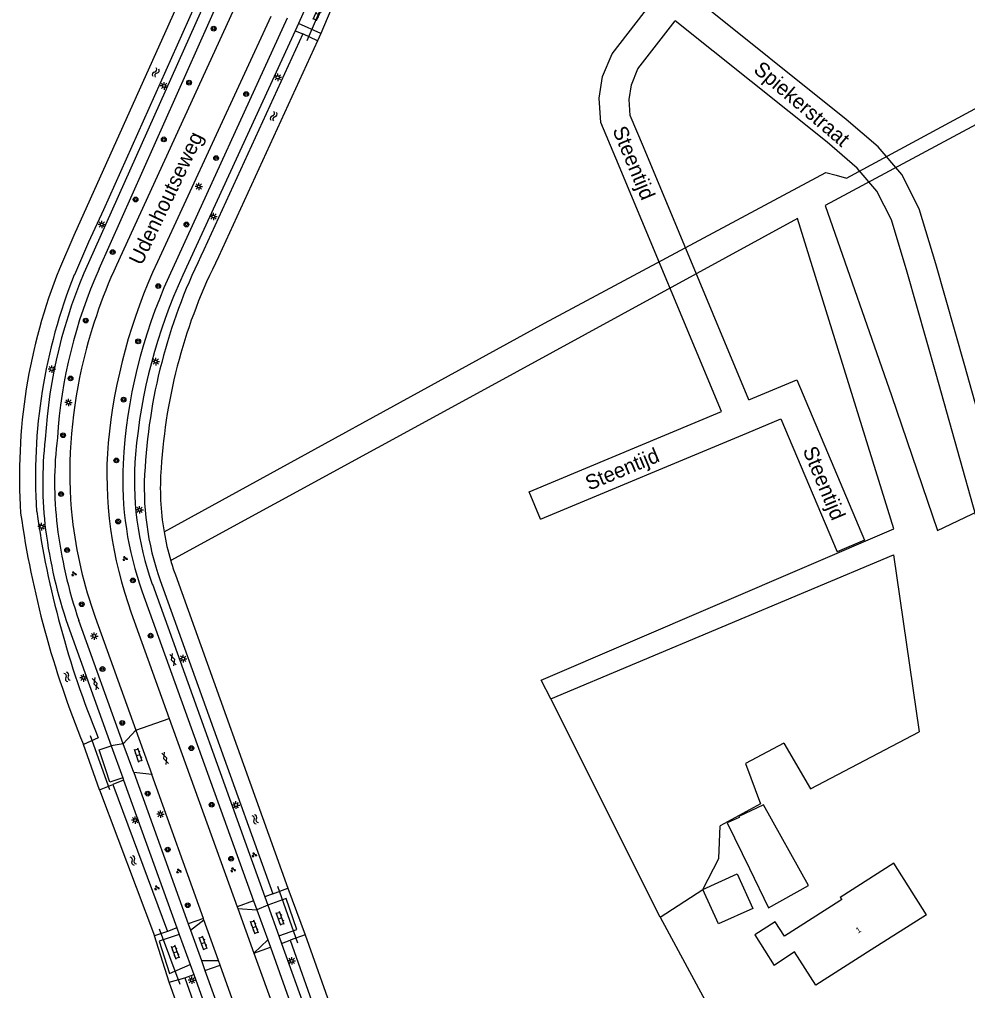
# Model space of a CAD drawing. Extents: x 136000 to 141000, y 400494 to 402006.
# Drawn here: x 137914.2 to 138073.4, y 401279.7 to 401442.7 of the extents above; entities that cross this region are included whole.
import ezdxf

# ---------------------------------------------------------------- set-up
doc = ezdxf.new("R2010")
doc.units = 0
for name, color, linetype in [('gg-afsc-draadraster', 7, 'Continuous'), ('gg-afsc-erfafscheiding', 7, 'Continuous'), ('gg-afsc-lijn draadraster', 7, 'Continuous'), ('gg-anno-huisnummerreeks BGT', 7, 'Continuous'), ('gg-anno-openbare ruimte label', 7, 'Continuous'), ('gg-bbg-bijgebouw', 7, 'Continuous'), ('gg-bbg-gedigitaliseerde bebouwing', 7, 'Continuous'), ('gg-bbg-gedigitaliseerde bijgebouw', 7, 'Continuous'), ('gg-bbg-hoofdgebouw', 7, 'Continuous'), ('gg-knt-bronhoudergrens', 7, 'Continuous'), ('gg-knt-plantopografie kant verharding', 7, 'Continuous'), ('gg-knt-verharding', 7, 'Continuous'), ('gg-kntw-bovenkant insteek waterloop', 7, 'Continuous'), ('gg-kwrk-duiker nz buis', 7, 'Continuous'), ('gt-grn-groengrens', 7, 'Continuous'), ('gt-grn-weggrens', 7, 'Continuous'), ('gt-symb-boom', 7, 'Continuous'), ('gt-symb-gesloten verharding', 7, 'Continuous'), ('gt-symb-groenvak', 7, 'Continuous'), ('gt-symb-klinker verharding', 7, 'Continuous'), ('gt-symb-lichtmast', 7, 'Continuous'), ('gt-symb-watersymbool', 7, 'Continuous')]:
    doc.layers.add(name, color=color, linetype=linetype)

# ---------------------------------------------------------------- blocks, each defined once
blk = doc.blocks.new('gt0-KL1')
at = {"layer": 'gt-symb-klinker verharding'}
for p, q in [((-1.15, 0.3), (1.15, 0.3)), ((-1, -0.3), (-1, 0.3)), ((-0.5, 0.3), (-0.5, 0.45)), ((0, -0.3), (0, 0.3)), ((0.5, 0.3), (0.5, 0.45)), ((1, -0.3), (1, 0.3)), ((-1.15, -0.3), (1.15, -0.3)), ((-0.5, -0.45), (-0.5, -0.3)), ((0.5, -0.45), (0.5, -0.3))]:
    blk.add_line(p, q, dxfattribs=at)
blk = doc.blocks.new('gt0-BOOM')
at = {"layer": 'gt-symb-boom'}
for radius in [0.4, 0.2]:
    blk.add_circle((0, 0), radius, dxfattribs=at)
blk = doc.blocks.new('gt0-WA')
at = {"layer": 'gt-symb-watersymbool'}
for centre, start, end in [((-0.32, 0.02), 28.0725, 151.9275), ((0.43, 0.42), 208.0725, 331.9275), ((-0.32, -0.43), 28.0725, 151.9275), ((0.43, -0.03), 208.0725, 331.9275)]:
    blk.add_arc(centre, 0.425, start, end, dxfattribs=at)
blk = doc.blocks.new('gt0-LMAST')
at = {"layer": 'gt-symb-lichtmast'}
for p, q in [((-0.18, 0.17), (-0.45, 0.44)), ((-0.01, 0.25), (-0.01, 0.62)), ((0.17, 0.17), (0.44, 0.44)), ((-0.26, 0), (-0.63, 0)), ((-0.18, -0.18), (-0.45, -0.45)), ((-0.01, -0.25), (-0.01, -0.63)), ((0.44, -0.45), (0.17, -0.18)), ((0.24, 0), (0.62, 0))]:
    blk.add_line(p, q, dxfattribs=at)
blk.add_circle((-0.01, 0), 0.25, dxfattribs=at)
blk = doc.blocks.new('gt0-GRVAK')
at = {"layer": 'gt-symb-groenvak'}
for p, q in [((-0.11, 0.19), (-0.23, 0.24)), ((-0.18, 0.15), (0.09, 0.15)), ((-0.09, 0.21), (-0.16, 0.32)), ((-0.05, 0.21), (-0.05, 0.39)), ((0, 0.21), (0.06, 0.32)), ((0.02, 0.19), (0.13, 0.24)), ((0.26, -0.05), (0.2, 0.06)), ((0.3, -0.05), (0.3, 0.13)), ((0.35, -0.05), (0.41, 0.06)), ((-0.24, -0.23), (-0.36, -0.18)), ((-0.32, -0.26), (-0.05, -0.26)), ((-0.23, -0.21), (-0.29, -0.09)), ((-0.18, -0.2), (-0.18, -0.02)), ((-0.14, -0.21), (-0.07, -0.09)), ((-0.12, -0.23), (0, -0.18)), ((0.24, -0.07), (0.12, -0.02)), ((0.17, -0.11), (0.44, -0.11)), ((0.37, -0.07), (0.49, -0.02))]:
    blk.add_line(p, q, dxfattribs=at)
blk = doc.blocks.new('gt0-GESVH1')
at = {"layer": 'gt-symb-gesloten verharding'}
for p, q in [((-0.99, -0.26), (0.01, 0.24)), ((0.01, -0.26), (-0.99, 0.24)), ((0.01, 0.24), (1.01, -0.26)), ((1.01, 0.24), (0.01, -0.26))]:
    blk.add_line(p, q, dxfattribs=at)

msp = doc.modelspace()

# ---------------------------------------------------------------- linework, layer by layer
at = {"layer": 'gg-afsc-draadraster'}
msp.add_line((138001.84, 401331.79), (138061.01, 401357.18), dxfattribs=at)
msp.add_lwpolyline([(138154.57, 401467.89), (138138.48, 401459.25), (138101.74, 401439.53), (138049.49, 401411.48)], dxfattribs=at)
at = {"layer": 'gg-afsc-erfafscheiding'}
for p, q in [((137964.86, 401440.37), (137964.29, 401439.15)), ((137927.68, 401313.37), (137924.99, 401321)), ((137959.3, 401296.88), (137962.23, 401289)), ((137939.4, 401281.06), (137936.94, 401288.87))]:
    msp.add_line(p, q, dxfattribs=at)
at = {"layer": 'gg-afsc-lijn draadraster'}
msp.add_line((138001.84, 401331.79), (138061.01, 401357.18), dxfattribs=at)
msp.add_lwpolyline([(138154.57, 401467.89), (138138.48, 401459.25), (138101.74, 401439.53), (138049.49, 401411.48)], dxfattribs=at)
at = {"layer": 'gg-bbg-bijgebouw'}
msp.add_line((138033.03, 401307.85), (138036.78, 401300.17), dxfattribs=at)
for points in [[(138039.12, 401310.85), (138034.98, 401308.89), (138035.04, 401308.75), (138033.03, 401307.85)], [(138036.78, 401300.17), (138040, 401293.58), (138046.68, 401297.31), (138039.12, 401310.85)]]:
    msp.add_lwpolyline(points, dxfattribs=at)
at = {"layer": 'gg-bbg-gedigitaliseerde bebouwing'}
msp.add_line((138052.27, 401294.93), (138051.96, 401294.74), dxfattribs=at)
for points in [[(138066.51, 401292.39), (138061, 401301.04), (138052.02, 401295.32), (138052.27, 401294.93)], [(138051.96, 401294.74), (138042.65, 401288.79), (138041.11, 401291.21), (138037.69, 401289.03), (138040.96, 401283.9)]]:
    msp.add_lwpolyline(points, dxfattribs=at)
at = {"layer": 'gg-bbg-gedigitaliseerde bijgebouw'}
for p, q in [((138028.97, 401296.61), (138034.74, 401299.24)), ((138031.59, 401290.85), (138028.97, 401296.61))]:
    msp.add_line(p, q, dxfattribs=at)
msp.add_lwpolyline([(138034.74, 401299.24), (138037.36, 401293.47), (138031.59, 401290.85)], dxfattribs=at)
at = {"layer": 'gg-bbg-hoofdgebouw'}
for p, q in [((138066.51, 401292.39), (138057.23, 401286.48)), ((138057.23, 401286.48), (138047.94, 401280.56))]:
    msp.add_line(p, q, dxfattribs=at)
msp.add_lwpolyline([(138047.94, 401280.56), (138044.37, 401286.17), (138040.96, 401283.9)], dxfattribs=at)
at = {"layer": 'gg-knt-bronhoudergrens'}
for p, q in [((138003.43, 401328.63), (138001.84, 401331.79)), ((138021.81, 401291.98), (138003.43, 401328.63)), ((138021.81, 401291.98), (138028.97, 401296.61)), ((138021.81, 401291.98), (138044.76, 401249.46))]:
    msp.add_line(p, q, dxfattribs=at)
for points in [[(138051.34, 401416.55), (138053.06, 401416.09), (138166.07, 401477.2), (138169.77, 401478.52)], [(138049.49, 401411.48), (138060.64, 401379.58), (138068.34, 401356.93), (138102.07, 401372.99), (138128.32, 401386.85), (138127.68, 401391.82), (138128.42, 401397.11), (138130.88, 401401.37), (138160.18, 401423.21)], [(137938.52, 401356.69), (138002.4, 401391.74), (138049.62, 401417.01), (138051.34, 401416.55)], [(138061.01, 401357.18), (138044.87, 401409.3), (137991.68, 401380.26), (137939.64, 401351.85)], [(138003.43, 401328.63), (138060.97, 401352.84), (138065.27, 401323.11)], [(138042.58, 401321.22), (138047.01, 401313.56), (138065.27, 401323.11)], [(138042.58, 401321.22), (138036.1, 401317.78), (138038.62, 401311.03), (138031.87, 401307.33)], [(138028.97, 401296.61), (138031.65, 401301.85), (138031.87, 401307.33)]]:
    msp.add_lwpolyline(points, dxfattribs=at)
at = {"layer": 'gg-knt-plantopografie kant verharding'}
msp.add_line((138001.71, 401358.79), (138036.32, 401373.26), dxfattribs=at)
for points in [[(138104.64, 401303.73), (138092.65, 401319.32), (138090.52, 401322.84), (138088.13, 401331.02), (138083.17, 401348.03), (138072.93, 401384.53), (138068.07, 401401.69), (138065.3, 401410.94), (138062.34, 401416.7), (138058.42, 401421.31), (138053.01, 401425.94), (138027.43, 401446.43)], [(138032.09, 401376.91), (138014.37, 401419.42), (138011.86, 401425.39), (138011.53, 401429.48), (138012.12, 401433.14), (138013.72, 401436.95), (138020.44, 401445.64)], [(138036.7, 401378.85), (138018.98, 401421.35), (138016.78, 401426.58), (138016.57, 401429.28), (138016.96, 401431.76), (138018.07, 401434.41), (138024.33, 401442.5)], [(138100.85, 401300.45), (138088.51, 401316.5), (138085.91, 401320.81), (138083.33, 401329.62), (138078.36, 401346.66), (138068.12, 401383.18), (138063.27, 401400.29), (138060.64, 401409.06), (138058.15, 401413.9), (138054.87, 401417.77), (138049.82, 401422.09), (138024.33, 401442.5)], [(138036.7, 401378.85), (138044.72, 401382.22), (138056.12, 401355.28), (138051.52, 401353.33)], [(138001.71, 401358.79), (137999.78, 401363.4), (138032.09, 401376.91)], [(138036.32, 401373.27), (138042.06, 401375.68), (138051.52, 401353.33)]]:
    msp.add_lwpolyline(points, dxfattribs=at)
at = {"layer": 'gg-knt-verharding'}
for p, q in [((137946.17, 401447.42), (137925.81, 401401.87)), ((137927.6, 401400.84), (137948.08, 401446.79)), ((137967.14, 401445.76), (137964.86, 401440.37)), ((137950.08, 401444.05), (137930.54, 401401.47)), ((137956.46, 401443.23), (137937.4, 401402.03)), ((137959.19, 401442.94), (137939.33, 401399.49)), ((137961.07, 401442.06), (137960.5, 401440.81)), ((137964.86, 401440.37), (137961.07, 401442.06)), ((137960.5, 401440.81), (137941.66, 401399.77)), ((137934.86, 401346.64), (137953.56, 401294.73)), ((137936.55, 401347.9), (137955.45, 401295.39)), ((137931.68, 401321.1), (137924.22, 401341.81)), ((137926.96, 401342.37), (137933.79, 401323.36)), ((137933.01, 401343.08), (137939.39, 401325.37)), ((137922.38, 401340.99), (137929.66, 401320.75)), ((137939.39, 401325.37), (137950.8, 401293.75)), ((137931.68, 401321.1), (137933.79, 401323.36)), ((137933.79, 401323.36), (137936.46, 401315.92)), ((137929.66, 401320.75), (137931.6, 401315.37)), ((137933.42, 401316.26), (137931.68, 401321.1)), ((137928.75, 401316.72), (137928.14, 401318.55)), ((137933.42, 401316.26), (137942.57, 401290.85)), ((137936.46, 401315.92), (137933.42, 401316.26)), ((137945.13, 401291.75), (137936.46, 401315.92)), ((137931.6, 401315.37), (137931.73, 401315.01)), ((137931.73, 401315.01), (137940.67, 401290.18)), ((137953.56, 401294.73), (137954.09, 401293.23)), ((137955.45, 401295.39), (137955.95, 401294)), ((137950.8, 401293.75), (137950.9, 401293.47)), ((137950.9, 401293.47), (137954.09, 401293.23)), ((137950.9, 401293.47), (137953.6, 401285.97)), ((137954.09, 401293.23), (137955.92, 401288.17)), ((137955.95, 401294), (137957.8, 401288.85)), ((137942.94, 401289.82), (137945.21, 401291.54)), ((137945.21, 401291.54), (137945.13, 401291.75)), ((137947.66, 401284.71), (137945.21, 401291.54)), ((137940.67, 401290.18), (137941.07, 401289.08)), ((137942.57, 401290.85), (137942.94, 401289.82)), ((137942.94, 401289.82), (137944.79, 401284.69)), ((137941.07, 401289.08), (137942.89, 401284.02)), ((137953.6, 401285.97), (137955.92, 401288.17)), ((137955.92, 401288.17), (137956.36, 401286.94)), ((137957.8, 401288.85), (137958.25, 401287.58)), ((137956.36, 401286.94), (137983.07, 401212.77)), ((137958.25, 401287.58), (137984.82, 401213.76)), ((137944.79, 401284.69), (137947.66, 401284.71)), ((137944.79, 401284.69), (137945.39, 401283.01)), ((137947.94, 401283.93), (137947.66, 401284.71)), ((137953.6, 401285.97), (137978.37, 401217.31)), ((137942.89, 401284.02), (137943.5, 401282.34)), ((137974.05, 401211.2), (137947.94, 401283.93)), ((137943.5, 401282.34), (137970.29, 401207.93)), ((137945.39, 401283.01), (137970.99, 401211.93))]:
    msp.add_line(p, q, dxfattribs=at)
for points in [[(137963.46, 401447.28), (137962.82, 401445.87), (137961.07, 401442.06)], [(137928.14, 401318.55), (137927.64, 401320.08), (137929.66, 401320.75)], [(137931.6, 401315.37), (137929.44, 401314.65), (137928.75, 401316.72)], [(137957.8, 401288.85), (137960.82, 401289.91), (137959.01, 401295.11), (137955.95, 401294)], [(137941.07, 401289.08), (137937.68, 401287.98), (137939.44, 401282.56), (137942.89, 401284.02)]]:
    msp.add_lwpolyline(points, dxfattribs=at)
for centre, radius, start, end in [((138002.94, 401367.33), 84.51, 155.8737, 176.6759), ((138002.8, 401367.3), 82.34, 155.9583, 176.3935), ((138009.42, 401365.16), 86.84, 155.2818, 167.3542), ((138023.11, 401362.36), 94.45, 155.1614, 174.3609), ((138018.01, 401363.58), 86.49, 155.4677, 176.9983), ((138024.07, 401361.96), 90.67, 155.3529, 175.1028), ((138001.18, 401366.63), 78.48, 167.0888, 185.612), ((137981.7, 401364.9), 63.55, 173.3805, 187.1462), ((137980.15, 401364.9), 60.01, 172.7467, 186.9443), ((137997.79, 401366.44), 68.87, 175.6724, 199.8316), ((137984.61, 401365.2), 51.08, 174.9451, 199.79), ((137987.28, 401365.48), 55.71, 177.301, 199.7678), ((137997.42, 401367.6), 74.84, 186.628, 199.6971), ((137997.66, 401367.01), 79.65, 187.2206, 199.0664), ((137998.65, 401367.24), 78.66, 187.0083, 198.8662), ((138170.18, 401183.11), 133.15, 132.25, 138.3815)]:
    msp.add_arc(centre, radius, start, end, dxfattribs=at)
at = {"layer": 'gg-kntw-bovenkant insteek waterloop'}
for p, q in [((137961.84, 401440.29), (137945.22, 401404.02)), ((137964.29, 401439.15), (137961.84, 401440.29)), ((137964.29, 401439.15), (137947.65, 401402.85)), ((137937.89, 401348.53), (137956.79, 401295.89)), ((137940.43, 401349.45), (137959.3, 401296.88)), ((137927.46, 401322.12), (137924.99, 401321)), ((137927.68, 401313.37), (137929.92, 401314.29)), ((137929.92, 401314.29), (137939.07, 401289.61)), ((137927.68, 401313.37), (137936.94, 401288.87)), ((137956.79, 401295.89), (137959.3, 401296.88)), ((137939.07, 401289.61), (137936.94, 401288.87)), ((137962.23, 401289), (137959.67, 401288.13)), ((137959.67, 401288.13), (137983.76, 401220.04)), ((137962.23, 401289), (137983.58, 401228.65)), ((137939.4, 401281.06), (137942, 401281.8)), ((137942, 401281.8), (137967.19, 401211.02))]:
    msp.add_line(p, q, dxfattribs=at)
for points in [[(137942.08, 401448.09), (137923.4, 401406.42), (137920.96, 401400.84)], [(137942.08, 401448.09), (137944.55, 401446.98), (137928.37, 401410.75), (137925.86, 401405.32), (137923.46, 401399.83)], [(137965.71, 401206.14), (137964.65, 401210.11), (137939.4, 401281.06)]]:
    msp.add_lwpolyline(points, dxfattribs=at)
for centre, radius, start, end in [((138029.02, 401361.72), 93.87, 153.2188, 176.4417), ((138028.94, 401361.74), 91.09, 153.1769, 176.4604), ((138007.82, 401366.02), 93.58, 158.1587, 183.7902), ((138007.81, 401366.02), 90.88, 158.1571, 183.7271), ((137980.99, 401364.01), 45.8, 175.5707, 199.752), ((137980.97, 401364.01), 43.08, 175.5252, 189.7822), ((138074.95, 401382.6), 162.12, 188.072, 202.3303), ((138074.95, 401382.6), 159.41, 188.1094, 202.2969), ((137981.03, 401364.02), 43.14, 189.7852, 196.3923), ((137981.3, 401364.12), 43.43, 196.4247, 199.7563)]:
    msp.add_arc(centre, radius, start, end, dxfattribs=at)
at = {"layer": 'gg-kwrk-duiker nz buis'}
for p, q in [((137966.41, 401448.29), (137962.46, 401439.11)), ((137929.4, 401313.38), (137926.19, 401322.42)), ((137960.97, 401287.65), (137957.61, 401297.14)), ((137941.25, 401280.68), (137937.77, 401289.99))]:
    msp.add_line(p, q, dxfattribs=at)
at = {"layer": 'gt-grn-groengrens'}
for p, q in [((137960.5, 401440.81), (137961.84, 401440.29)), ((137931.73, 401315.01), (137929.92, 401314.29)), ((137953.56, 401294.73), (137950.8, 401293.75)), ((137956.79, 401295.89), (137955.45, 401295.39)), ((137945.13, 401291.75), (137942.57, 401290.85)), ((137940.67, 401290.18), (137939.07, 401289.61)), ((137958.25, 401287.58), (137959.67, 401288.13)), ((137953.6, 401285.97), (137956.36, 401286.94)), ((137945.39, 401283.01), (137947.94, 401283.93)), ((137942, 401281.8), (137943.5, 401282.34))]:
    msp.add_line(p, q, dxfattribs=at)
at = {"layer": 'gt-grn-weggrens'}
for p, q in [((137933.79, 401323.36), (137939.39, 401325.37)), ((137931.68, 401321.1), (137929.66, 401320.75)), ((137955.95, 401294), (137954.09, 401293.23))]:
    msp.add_line(p, q, dxfattribs=at)

# ---------------------------------------------------------------- block references
at = {"layer": 'gt-symb-boom'}
for p in [(137946.85, 401441.17), (137942.72, 401432.1), (137952.3, 401430.18), (137938.48, 401422.58), (137947.25, 401419.43), (137933.74, 401412.48), (137942.27, 401408.29), (137929.89, 401403.65), (137937.54, 401397.95), (137925.38, 401392.15), (137934.17, 401388.67), (137922.82, 401382.44), (137931.72, 401378.88), (137921.57, 401372.9), (137930.51, 401368.68), (137921.23, 401363.02), (137930.81, 401358.42), (137922.24, 401353.62), (137933.29, 401348.53), (137924.71, 401344.53), (137936.26, 401339.25), (137928.18, 401333.65), (137931.5, 401324.6), (137943.1, 401320.37), (137935.77, 401312.73), (137946.51, 401310.87), (137939.13, 401303.34), (137949.77, 401301.8), (137942.49, 401294)]:
    msp.add_blockref('gt0-BOOM', p, dxfattribs=at)
at = {"layer": 'gt-symb-gesloten verharding'}
for p, rotation in [((137940.03, 401335.23), -71.63753156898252), ((137927.01, 401331.22), -71.63753156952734), ((137938.7, 401318.67), -70.00710602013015)]:
    msp.add_blockref('gt0-GESVH1', p, dxfattribs=dict(at, rotation=rotation))
at = {"layer": 'gt-symb-groenvak'}
for p in [(137931.95, 401352.19), (137923.37, 401349.64), (137953.65, 401302.45), (137940.98, 401299.74), (137950.09, 401299.93), (137937.29, 401296.92)]:
    msp.add_blockref('gt0-GRVAK', p, dxfattribs=at)
at = {"layer": 'gt-symb-klinker verharding'}
for p, rotation in [((137964.25, 401443.65), -114.6951465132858), ((137934.19, 401319.17), 108.41683444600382), ((137958.02, 401291.75), 110.3012499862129), ((137953.69, 401290.3), 110.30124998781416), ((137945.1, 401287.63), 110.30124998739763), ((137940.43, 401286.09), 110.30124998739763)]:
    msp.add_blockref('gt0-KL1', p, dxfattribs=dict(at, rotation=rotation))
at = {"layer": 'gt-symb-lichtmast'}
for p in [(137957.6, 401433), (137938.52, 401431.55), (137944.36, 401414.68), (137946.81, 401409.63), (137928.07, 401408.28), (137937.14, 401385.27), (137919.67, 401384.02), (137922.47, 401378.39), (137934.42, 401360.37), (137917.97, 401357.56), (137926.81, 401339.19), (137941.74, 401335.39), (137924.99, 401332.16), (137950.6, 401310.82), (137937.93, 401309.29), (137933.67, 401308.28), (137959.95, 401284.65), (137943.19, 401281.41)]:
    msp.add_blockref('gt0-LMAST', p, dxfattribs=at)
at = {"layer": 'gt-symb-watersymbool'}
for p, rotation in [((137937.15, 401433.84), -113.3340412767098), ((137956.94, 401426.5), -109.32248238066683), ((137922.22, 401332.39), -64.2804870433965), ((137953.8, 401308.48), -63.30677055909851), ((137933.32, 401301.57), -63.30677055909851)]:
    msp.add_blockref('gt0-WA', p, dxfattribs=dict(at, rotation=rotation))

# ---------------------------------------------------------------- texts
at = {"layer": 'gg-anno-huisnummerreeks BGT'}
msp.add_text('1', height=1, rotation=32.5, dxfattribs=at).set_placement((138055.02, 401289.22))
at = {"layer": 'gg-anno-openbare ruimte label'}
for s, rotation, p in [('Spiekerstraat', 319.4, (138037.31, 401434.01)), ('Udenhoutseweg', 64.5, (137934.76, 401401.29)), ('Steentijd', 292.6, (138013.74, 401424.17)), ('Steentijd', 22.6, (138009.89, 401363.58)), ('Steentijd', 292.6, (138045.68, 401370.41))]:
    msp.add_text(s, height=2.5, rotation=rotation, dxfattribs=at).set_placement(p)

doc.saveas('drawing.dxf')
